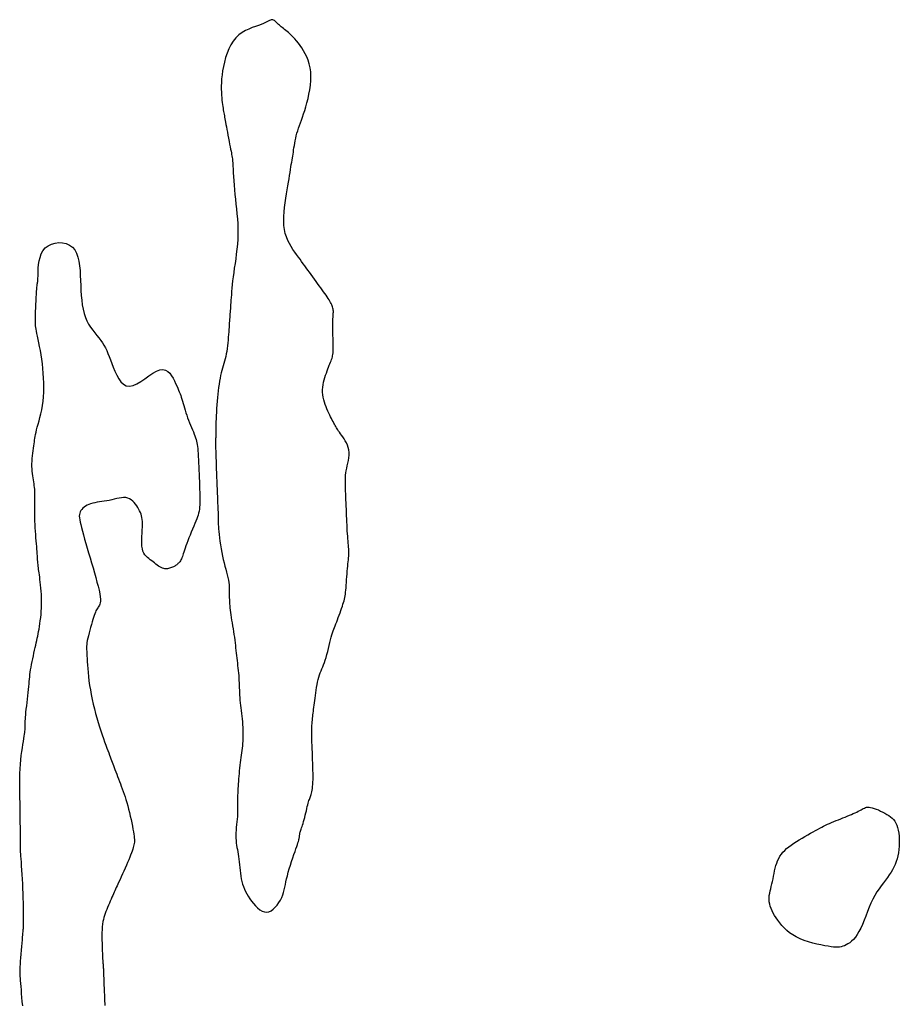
# Model space of a CAD drawing. Header units: millimetres. Extents: x 32690613 to 32693367, y 5343692 to 5344708.
# Tile 369 of 656: x 32692870 to 32692892, y 5343970 to 5343995. Entities that reach past the tile are written whole.
import ezdxf

# ---------------------------------------------------------------- set-up
doc = ezdxf.new("R2010")
doc.units = ezdxf.units.MM
doc.header["$LTSCALE"] = 20
doc.layers.add('02-DGM_HL_493.00', color=102, linetype='Continuous')

msp = doc.modelspace()

# ---------------------------------------------------------------- linework, layer by layer
at = {"layer": '02-DGM_HL_493.00', "elevation": 493, "flags": 128}
for points in [[(32692875.818, 5343978.043), (32692875.823, 5343977.98), (32692875.83, 5343977.916), (32692875.837, 5343977.852), (32692875.845, 5343977.787), (32692875.853, 5343977.721), (32692875.861, 5343977.654), (32692875.869, 5343977.586), (32692875.876, 5343977.517), (32692875.882, 5343977.447), (32692875.887, 5343977.376), (32692875.891, 5343977.306), (32692875.894, 5343977.236), (32692875.895, 5343977.166), (32692875.896, 5343977.098), (32692875.895, 5343977.032), (32692875.893, 5343976.968), (32692875.889, 5343976.907), (32692875.884, 5343976.847), (32692875.878, 5343976.789), (32692875.871, 5343976.732), (32692875.863, 5343976.675), (32692875.855, 5343976.617), (32692875.847, 5343976.557), (32692875.838, 5343976.496), (32692875.83, 5343976.432), (32692875.822, 5343976.366), (32692875.815, 5343976.299), (32692875.807, 5343976.231), (32692875.801, 5343976.164), (32692875.794, 5343976.096), (32692875.788, 5343976.031), (32692875.783, 5343975.967), (32692875.779, 5343975.905), (32692875.775, 5343975.846), (32692875.772, 5343975.789), (32692875.77, 5343975.734), (32692875.768, 5343975.68), (32692875.766, 5343975.628), (32692875.766, 5343975.577), (32692875.765, 5343975.526), (32692875.765, 5343975.476), (32692875.766, 5343975.427), (32692875.766, 5343975.376), (32692875.766, 5343975.325), (32692875.766, 5343975.271), (32692875.764, 5343975.216), (32692875.762, 5343975.158), (32692875.758, 5343975.097), (32692875.753, 5343975.033), (32692875.747, 5343974.966), (32692875.74, 5343974.897), (32692875.733, 5343974.827), (32692875.728, 5343974.758), (32692875.723, 5343974.689), (32692875.721, 5343974.622), (32692875.721, 5343974.559), (32692875.725, 5343974.499), (32692875.731, 5343974.441), (32692875.739, 5343974.386), (32692875.748, 5343974.332), (32692875.758, 5343974.277), (32692875.769, 5343974.222), (32692875.779, 5343974.165), (32692875.789, 5343974.104), (32692875.797, 5343974.04), (32692875.804, 5343973.973), (32692875.811, 5343973.904), (32692875.818, 5343973.833), (32692875.825, 5343973.761), (32692875.834, 5343973.69), (32692875.844, 5343973.62), (32692875.856, 5343973.552), (32692875.87, 5343973.486), (32692875.888, 5343973.422), (32692875.908, 5343973.361), (32692875.932, 5343973.3), (32692875.959, 5343973.241), (32692875.99, 5343973.181), (32692876.025, 5343973.122), (32692876.065, 5343973.061), (32692876.108, 5343973), (32692876.156, 5343972.94), (32692876.206, 5343972.883), (32692876.26, 5343972.832), (32692876.315, 5343972.789), (32692876.371, 5343972.755), (32692876.428, 5343972.735), (32692876.485, 5343972.729), (32692876.541, 5343972.739), (32692876.596, 5343972.764), (32692876.649, 5343972.802), (32692876.699, 5343972.849), (32692876.746, 5343972.904), (32692876.788, 5343972.965), (32692876.826, 5343973.028), (32692876.858, 5343973.092), (32692876.883, 5343973.155), (32692876.904, 5343973.217), (32692876.921, 5343973.28), (32692876.936, 5343973.344), (32692876.95, 5343973.41), (32692876.964, 5343973.479), (32692876.98, 5343973.552), (32692876.998, 5343973.631), (32692877.021, 5343973.715), (32692877.046, 5343973.803), (32692877.074, 5343973.893), (32692877.103, 5343973.983), (32692877.133, 5343974.07), (32692877.161, 5343974.154), (32692877.188, 5343974.23), (32692877.211, 5343974.299), (32692877.231, 5343974.357), (32692877.248, 5343974.406), (32692877.261, 5343974.447), (32692877.271, 5343974.481), (32692877.28, 5343974.509), (32692877.286, 5343974.532), (32692877.29, 5343974.553), (32692877.293, 5343974.571), (32692877.296, 5343974.588), (32692877.298, 5343974.604), (32692877.299, 5343974.621), (32692877.301, 5343974.637), (32692877.303, 5343974.654), (32692877.306, 5343974.672), (32692877.31, 5343974.69), (32692877.316, 5343974.711), (32692877.323, 5343974.733), (32692877.331, 5343974.757), (32692877.341, 5343974.784), (32692877.352, 5343974.813), (32692877.363, 5343974.847), (32692877.376, 5343974.883), (32692877.389, 5343974.924), (32692877.402, 5343974.97), (32692877.415, 5343975.02), (32692877.429, 5343975.073), (32692877.442, 5343975.129), (32692877.456, 5343975.185), (32692877.469, 5343975.24), (32692877.481, 5343975.294), (32692877.493, 5343975.344), (32692877.504, 5343975.389), (32692877.515, 5343975.428), (32692877.525, 5343975.462), (32692877.534, 5343975.492), (32692877.543, 5343975.519), (32692877.551, 5343975.544), (32692877.56, 5343975.568), (32692877.568, 5343975.592), (32692877.576, 5343975.617), (32692877.585, 5343975.645), (32692877.593, 5343975.676), (32692877.602, 5343975.71), (32692877.61, 5343975.748), (32692877.617, 5343975.791), (32692877.623, 5343975.839), (32692877.628, 5343975.892), (32692877.632, 5343975.951), (32692877.634, 5343976.017), (32692877.634, 5343976.089), (32692877.634, 5343976.166), (32692877.633, 5343976.246), (32692877.63, 5343976.33), (32692877.627, 5343976.417), (32692877.624, 5343976.505), (32692877.621, 5343976.594), (32692877.617, 5343976.683), (32692877.614, 5343976.772), (32692877.611, 5343976.858), (32692877.608, 5343976.942), (32692877.606, 5343977.023), (32692877.604, 5343977.1), (32692877.604, 5343977.171), (32692877.604, 5343977.237), (32692877.605, 5343977.296), (32692877.607, 5343977.35), (32692877.609, 5343977.399), (32692877.613, 5343977.445), (32692877.617, 5343977.489), (32692877.621, 5343977.531), (32692877.626, 5343977.572), (32692877.632, 5343977.615), (32692877.637, 5343977.659), (32692877.643, 5343977.705), (32692877.649, 5343977.753), (32692877.656, 5343977.803), (32692877.662, 5343977.856), (32692877.669, 5343977.912), (32692877.677, 5343977.97), (32692877.685, 5343978.031), (32692877.693, 5343978.096), (32692877.701, 5343978.162), (32692877.711, 5343978.23), (32692877.721, 5343978.297), (32692877.733, 5343978.365), (32692877.746, 5343978.43), (32692877.76, 5343978.493), (32692877.775, 5343978.552), (32692877.793, 5343978.607), (32692877.812, 5343978.658), (32692877.832, 5343978.708), (32692877.852, 5343978.757), (32692877.874, 5343978.807), (32692877.895, 5343978.859), (32692877.917, 5343978.915), (32692877.938, 5343978.975), (32692877.959, 5343979.041), (32692877.979, 5343979.112), (32692877.998, 5343979.186), (32692878.017, 5343979.261), (32692878.035, 5343979.335), (32692878.053, 5343979.408), (32692878.07, 5343979.476), (32692878.087, 5343979.54), (32692878.103, 5343979.597), (32692878.119, 5343979.648), (32692878.135, 5343979.695), (32692878.151, 5343979.739), (32692878.167, 5343979.782), (32692878.184, 5343979.825), (32692878.202, 5343979.87), (32692878.221, 5343979.918), (32692878.24, 5343979.97), (32692878.261, 5343980.025), (32692878.282, 5343980.083), (32692878.303, 5343980.141), (32692878.323, 5343980.199), (32692878.343, 5343980.255), (32692878.361, 5343980.309), (32692878.377, 5343980.359), (32692878.391, 5343980.404), (32692878.403, 5343980.446), (32692878.414, 5343980.485), (32692878.423, 5343980.524), (32692878.43, 5343980.564), (32692878.437, 5343980.607), (32692878.443, 5343980.653), (32692878.448, 5343980.705), (32692878.453, 5343980.764), (32692878.458, 5343980.828), (32692878.463, 5343980.896), (32692878.468, 5343980.967), (32692878.473, 5343981.038), (32692878.478, 5343981.109), (32692878.483, 5343981.178), (32692878.489, 5343981.243), (32692878.494, 5343981.303), (32692878.5, 5343981.359), (32692878.505, 5343981.411), (32692878.51, 5343981.46), (32692878.515, 5343981.506), (32692878.518, 5343981.551), (32692878.521, 5343981.595), (32692878.522, 5343981.638), (32692878.521, 5343981.682), (32692878.519, 5343981.727), (32692878.516, 5343981.773), (32692878.512, 5343981.821), (32692878.508, 5343981.872), (32692878.503, 5343981.925), (32692878.498, 5343981.981), (32692878.493, 5343982.042), (32692878.488, 5343982.106), (32692878.484, 5343982.174), (32692878.48, 5343982.246), (32692878.477, 5343982.32), (32692878.473, 5343982.396), (32692878.47, 5343982.474), (32692878.467, 5343982.552), (32692878.464, 5343982.632), (32692878.46, 5343982.711), (32692878.457, 5343982.79), (32692878.454, 5343982.868), (32692878.451, 5343982.944), (32692878.448, 5343983.018), (32692878.446, 5343983.09), (32692878.443, 5343983.158), (32692878.441, 5343983.222), (32692878.438, 5343983.283), (32692878.436, 5343983.34), (32692878.436, 5343983.395), (32692878.436, 5343983.448), (32692878.438, 5343983.501), (32692878.442, 5343983.555), (32692878.449, 5343983.61), (32692878.458, 5343983.667), (32692878.47, 5343983.728), (32692878.484, 5343983.791), (32692878.498, 5343983.856), (32692878.51, 5343983.922), (32692878.521, 5343983.988), (32692878.527, 5343984.054), (32692878.528, 5343984.12), (32692878.523, 5343984.183), (32692878.509, 5343984.244), (32692878.489, 5343984.302), (32692878.464, 5343984.357), (32692878.435, 5343984.409), (32692878.404, 5343984.458), (32692878.373, 5343984.504), (32692878.342, 5343984.546), (32692878.313, 5343984.584), (32692878.288, 5343984.618), (32692878.267, 5343984.649), (32692878.248, 5343984.678), (32692878.23, 5343984.706), (32692878.214, 5343984.732), (32692878.199, 5343984.759), (32692878.183, 5343984.787), (32692878.167, 5343984.816), (32692878.15, 5343984.848), (32692878.131, 5343984.883), (32692878.111, 5343984.92), (32692878.09, 5343984.959), (32692878.069, 5343985.001), (32692878.047, 5343985.046), (32692878.024, 5343985.094), (32692878.002, 5343985.143), (32692877.979, 5343985.196), (32692877.957, 5343985.251), (32692877.936, 5343985.308), (32692877.916, 5343985.366), (32692877.9, 5343985.426), (32692877.886, 5343985.487), (32692877.877, 5343985.549), (32692877.872, 5343985.611), (32692877.872, 5343985.674), (32692877.877, 5343985.736), (32692877.885, 5343985.798), (32692877.897, 5343985.859), (32692877.912, 5343985.919), (32692877.928, 5343985.977), (32692877.946, 5343986.033), (32692877.965, 5343986.087), (32692877.983, 5343986.139), (32692878.002, 5343986.188), (32692878.02, 5343986.234), (32692878.038, 5343986.278), (32692878.054, 5343986.319), (32692878.07, 5343986.357), (32692878.084, 5343986.393), (32692878.096, 5343986.426), (32692878.106, 5343986.457), (32692878.115, 5343986.486), (32692878.121, 5343986.516), (32692878.127, 5343986.548), (32692878.13, 5343986.584), (32692878.133, 5343986.624), (32692878.134, 5343986.672), (32692878.134, 5343986.728), (32692878.134, 5343986.793), (32692878.132, 5343986.865), (32692878.13, 5343986.943), (32692878.129, 5343987.023), (32692878.127, 5343987.103), (32692878.126, 5343987.182), (32692878.125, 5343987.255), (32692878.125, 5343987.322), (32692878.126, 5343987.38), (32692878.128, 5343987.43), (32692878.131, 5343987.473), (32692878.133, 5343987.51), (32692878.136, 5343987.543), (32692878.137, 5343987.571), (32692878.138, 5343987.598), (32692878.138, 5343987.623), (32692878.136, 5343987.648), (32692878.133, 5343987.673), (32692878.128, 5343987.698), (32692878.121, 5343987.724), (32692878.112, 5343987.751), (32692878.1, 5343987.779), (32692878.087, 5343987.807), (32692878.071, 5343987.837), (32692878.053, 5343987.869), (32692878.033, 5343987.902), (32692878.01, 5343987.937), (32692877.985, 5343987.973), (32692877.958, 5343988.013), (32692877.928, 5343988.054), (32692877.896, 5343988.099), (32692877.862, 5343988.146), (32692877.826, 5343988.196), (32692877.788, 5343988.249), (32692877.748, 5343988.303), (32692877.708, 5343988.359), (32692877.667, 5343988.415), (32692877.626, 5343988.472), (32692877.585, 5343988.528), (32692877.545, 5343988.584), (32692877.505, 5343988.638), (32692877.467, 5343988.691), (32692877.429, 5343988.744), (32692877.39, 5343988.797), (32692877.351, 5343988.85), (32692877.312, 5343988.905), (32692877.27, 5343988.962), (32692877.227, 5343989.022), (32692877.182, 5343989.084), (32692877.137, 5343989.15), (32692877.092, 5343989.22), (32692877.048, 5343989.294), (32692877.009, 5343989.373), (32692876.974, 5343989.458), (32692876.946, 5343989.548), (32692876.925, 5343989.644), (32692876.913, 5343989.746), (32692876.909, 5343989.854), (32692876.911, 5343989.965), (32692876.919, 5343990.079), (32692876.931, 5343990.193), (32692876.946, 5343990.306), (32692876.963, 5343990.417), (32692876.98, 5343990.524), (32692876.996, 5343990.627), (32692877.011, 5343990.724), (32692877.026, 5343990.815), (32692877.04, 5343990.902), (32692877.053, 5343990.983), (32692877.065, 5343991.059), (32692877.076, 5343991.13), (32692877.087, 5343991.196), (32692877.096, 5343991.256), (32692877.105, 5343991.312), (32692877.114, 5343991.365), (32692877.122, 5343991.416), (32692877.13, 5343991.465), (32692877.138, 5343991.514), (32692877.146, 5343991.564), (32692877.154, 5343991.615), (32692877.162, 5343991.669), (32692877.172, 5343991.725), (32692877.182, 5343991.783), (32692877.193, 5343991.843), (32692877.206, 5343991.904), (32692877.22, 5343991.966), (32692877.236, 5343992.029), (32692877.255, 5343992.092), (32692877.275, 5343992.155), (32692877.298, 5343992.22), (32692877.322, 5343992.287), (32692877.348, 5343992.356), (32692877.374, 5343992.43), (32692877.401, 5343992.508), (32692877.429, 5343992.592), (32692877.457, 5343992.684), (32692877.484, 5343992.782), (32692877.51, 5343992.887), (32692877.533, 5343992.996), (32692877.553, 5343993.108), (32692877.568, 5343993.221), (32692877.578, 5343993.333), (32692877.581, 5343993.444), (32692877.576, 5343993.55), (32692877.562, 5343993.651), (32692877.541, 5343993.747), (32692877.513, 5343993.837), (32692877.48, 5343993.921), (32692877.442, 5343994.001), (32692877.401, 5343994.075), (32692877.358, 5343994.143), (32692877.314, 5343994.207), (32692877.27, 5343994.265), (32692877.226, 5343994.319), (32692877.184, 5343994.367), (32692877.142, 5343994.412), (32692877.102, 5343994.452), (32692877.063, 5343994.489), (32692877.026, 5343994.522), (32692876.991, 5343994.552), (32692876.958, 5343994.579), (32692876.927, 5343994.603), (32692876.899, 5343994.626), (32692876.872, 5343994.647), (32692876.846, 5343994.667), (32692876.822, 5343994.687), (32692876.799, 5343994.706), (32692876.777, 5343994.726), (32692876.756, 5343994.746), (32692876.735, 5343994.767), (32692876.715, 5343994.786), (32692876.695, 5343994.804), (32692876.676, 5343994.819), (32692876.656, 5343994.831), (32692876.637, 5343994.84), (32692876.618, 5343994.843), (32692876.598, 5343994.841), (32692876.577, 5343994.834), (32692876.553, 5343994.823), (32692876.525, 5343994.808), (32692876.492, 5343994.79), (32692876.453, 5343994.77), (32692876.405, 5343994.748), (32692876.348, 5343994.725), (32692876.282, 5343994.701), (32692876.207, 5343994.676), (32692876.127, 5343994.647), (32692876.044, 5343994.612), (32692875.959, 5343994.572), (32692875.875, 5343994.523), (32692875.796, 5343994.464), (32692875.722, 5343994.395), (32692875.656, 5343994.313), (32692875.598, 5343994.221), (32692875.547, 5343994.121), (32692875.504, 5343994.015), (32692875.467, 5343993.905), (32692875.437, 5343993.793), (32692875.412, 5343993.683), (32692875.393, 5343993.576), (32692875.378, 5343993.474), (32692875.368, 5343993.377), (32692875.362, 5343993.285), (32692875.36, 5343993.199), (32692875.36, 5343993.118), (32692875.362, 5343993.043), (32692875.366, 5343992.973), (32692875.371, 5343992.908), (32692875.377, 5343992.848), (32692875.383, 5343992.793), (32692875.389, 5343992.742), (32692875.396, 5343992.695), (32692875.403, 5343992.651), (32692875.41, 5343992.61), (32692875.417, 5343992.572), (32692875.423, 5343992.535), (32692875.43, 5343992.499), (32692875.436, 5343992.463), (32692875.443, 5343992.427), (32692875.45, 5343992.388), (32692875.458, 5343992.346), (32692875.466, 5343992.3), (32692875.476, 5343992.248), (32692875.486, 5343992.19), (32692875.498, 5343992.124), (32692875.512, 5343992.053), (32692875.525, 5343991.978), (32692875.539, 5343991.903), (32692875.553, 5343991.828), (32692875.567, 5343991.757), (32692875.579, 5343991.691), (32692875.591, 5343991.633), (32692875.601, 5343991.584), (32692875.61, 5343991.542), (32692875.617, 5343991.505), (32692875.624, 5343991.469), (32692875.629, 5343991.432), (32692875.634, 5343991.392), (32692875.639, 5343991.344), (32692875.643, 5343991.288), (32692875.648, 5343991.219), (32692875.653, 5343991.14), (32692875.658, 5343991.052), (32692875.663, 5343990.955), (32692875.67, 5343990.851), (32692875.678, 5343990.742), (32692875.687, 5343990.628), (32692875.698, 5343990.511), (32692875.71, 5343990.393), (32692875.723, 5343990.273), (32692875.736, 5343990.152), (32692875.749, 5343990.029), (32692875.76, 5343989.906), (32692875.768, 5343989.782), (32692875.773, 5343989.657), (32692875.773, 5343989.532), (32692875.768, 5343989.407), (32692875.76, 5343989.282), (32692875.747, 5343989.158), (32692875.733, 5343989.036), (32692875.717, 5343988.917), (32692875.7, 5343988.8), (32692875.683, 5343988.686), (32692875.668, 5343988.577), (32692875.654, 5343988.473), (32692875.642, 5343988.373), (32692875.632, 5343988.279), (32692875.624, 5343988.19), (32692875.616, 5343988.106), (32692875.61, 5343988.028), (32692875.605, 5343987.957), (32692875.6, 5343987.891), (32692875.596, 5343987.831), (32692875.592, 5343987.777), (32692875.588, 5343987.727), (32692875.585, 5343987.68), (32692875.582, 5343987.636), (32692875.579, 5343987.594), (32692875.576, 5343987.552), (32692875.573, 5343987.51), (32692875.569, 5343987.467), (32692875.566, 5343987.423), (32692875.563, 5343987.376), (32692875.559, 5343987.328), (32692875.556, 5343987.277), (32692875.552, 5343987.223), (32692875.548, 5343987.165), (32692875.543, 5343987.105), (32692875.539, 5343987.04), (32692875.534, 5343986.973), (32692875.528, 5343986.903), (32692875.521, 5343986.832), (32692875.514, 5343986.762), (32692875.505, 5343986.692), (32692875.495, 5343986.624), (32692875.483, 5343986.559), (32692875.47, 5343986.497), (32692875.455, 5343986.437), (32692875.439, 5343986.38), (32692875.423, 5343986.324), (32692875.406, 5343986.268), (32692875.389, 5343986.21), (32692875.373, 5343986.152), (32692875.357, 5343986.09), (32692875.342, 5343986.025), (32692875.329, 5343985.957), (32692875.316, 5343985.885), (32692875.304, 5343985.81), (32692875.293, 5343985.732), (32692875.283, 5343985.65), (32692875.274, 5343985.566), (32692875.266, 5343985.478), (32692875.258, 5343985.388), (32692875.251, 5343985.297), (32692875.245, 5343985.206), (32692875.239, 5343985.117), (32692875.234, 5343985.03), (32692875.23, 5343984.949), (32692875.227, 5343984.874), (32692875.225, 5343984.807), (32692875.223, 5343984.749), (32692875.222, 5343984.699), (32692875.221, 5343984.656), (32692875.221, 5343984.62), (32692875.221, 5343984.588), (32692875.221, 5343984.56), (32692875.221, 5343984.534), (32692875.221, 5343984.51), (32692875.221, 5343984.486), (32692875.22, 5343984.461), (32692875.22, 5343984.434), (32692875.219, 5343984.403), (32692875.219, 5343984.367), (32692875.219, 5343984.325), (32692875.219, 5343984.276), (32692875.22, 5343984.219), (32692875.222, 5343984.151), (32692875.224, 5343984.075), (32692875.227, 5343983.992), (32692875.23, 5343983.902), (32692875.234, 5343983.808), (32692875.237, 5343983.71), (32692875.241, 5343983.609), (32692875.245, 5343983.507), (32692875.249, 5343983.405), (32692875.253, 5343983.304), (32692875.257, 5343983.206), (32692875.261, 5343983.111), (32692875.264, 5343983.022), (32692875.267, 5343982.938), (32692875.27, 5343982.862), (32692875.273, 5343982.795), (32692875.275, 5343982.738), (32692875.277, 5343982.689), (32692875.279, 5343982.647), (32692875.28, 5343982.612), (32692875.281, 5343982.582), (32692875.281, 5343982.556), (32692875.282, 5343982.532), (32692875.282, 5343982.51), (32692875.281, 5343982.488), (32692875.281, 5343982.465), (32692875.281, 5343982.44), (32692875.282, 5343982.411), (32692875.283, 5343982.376), (32692875.285, 5343982.336), (32692875.288, 5343982.287), (32692875.293, 5343982.23), (32692875.299, 5343982.163), (32692875.307, 5343982.087), (32692875.317, 5343982.004), (32692875.328, 5343981.917), (32692875.341, 5343981.826), (32692875.356, 5343981.734), (32692875.372, 5343981.642), (32692875.39, 5343981.552), (32692875.41, 5343981.466), (32692875.43, 5343981.383), (32692875.451, 5343981.304), (32692875.471, 5343981.229), (32692875.491, 5343981.156), (32692875.509, 5343981.087), (32692875.525, 5343981.021), (32692875.537, 5343980.958), (32692875.547, 5343980.897), (32692875.553, 5343980.838), (32692875.557, 5343980.782), (32692875.559, 5343980.727), (32692875.559, 5343980.674), (32692875.559, 5343980.622), (32692875.559, 5343980.571), (32692875.559, 5343980.521), (32692875.56, 5343980.471), (32692875.562, 5343980.421), (32692875.565, 5343980.37), (32692875.569, 5343980.318), (32692875.575, 5343980.265), (32692875.581, 5343980.21), (32692875.588, 5343980.153), (32692875.597, 5343980.092), (32692875.607, 5343980.028), (32692875.617, 5343979.962), (32692875.629, 5343979.893), (32692875.64, 5343979.823), (32692875.652, 5343979.752), (32692875.663, 5343979.68), (32692875.674, 5343979.609), (32692875.684, 5343979.539), (32692875.693, 5343979.471), (32692875.702, 5343979.404), (32692875.709, 5343979.339), (32692875.716, 5343979.274), (32692875.723, 5343979.211), (32692875.73, 5343979.148), (32692875.736, 5343979.085), (32692875.743, 5343979.023), (32692875.75, 5343978.961), (32692875.758, 5343978.898), (32692875.765, 5343978.836), (32692875.773, 5343978.774), (32692875.779, 5343978.713), (32692875.786, 5343978.651), (32692875.791, 5343978.59), (32692875.796, 5343978.529), (32692875.799, 5343978.468), (32692875.802, 5343978.408), (32692875.804, 5343978.348), (32692875.806, 5343978.287), (32692875.808, 5343978.227), (32692875.81, 5343978.166), (32692875.813, 5343978.105)], [(32692890.029, 5343974.716), (32692890.088, 5343974.749), (32692890.142, 5343974.778), (32692890.194, 5343974.806), (32692890.243, 5343974.832), (32692890.291, 5343974.857), (32692890.339, 5343974.881), (32692890.388, 5343974.904), (32692890.438, 5343974.927), (32692890.49, 5343974.95), (32692890.545, 5343974.973), (32692890.6, 5343974.995), (32692890.657, 5343975.018), (32692890.714, 5343975.041), (32692890.77, 5343975.063), (32692890.826, 5343975.085), (32692890.879, 5343975.107), (32692890.931, 5343975.128), (32692890.98, 5343975.149), (32692891.027, 5343975.169), (32692891.071, 5343975.189), (32692891.113, 5343975.208), (32692891.151, 5343975.226), (32692891.187, 5343975.244), (32692891.219, 5343975.261), (32692891.248, 5343975.278), (32692891.275, 5343975.293), (32692891.301, 5343975.306), (32692891.327, 5343975.317), (32692891.354, 5343975.325), (32692891.384, 5343975.329), (32692891.417, 5343975.329), (32692891.455, 5343975.324), (32692891.498, 5343975.314), (32692891.546, 5343975.299), (32692891.597, 5343975.281), (32692891.65, 5343975.259), (32692891.704, 5343975.234), (32692891.758, 5343975.207), (32692891.811, 5343975.178), (32692891.861, 5343975.149), (32692891.907, 5343975.12), (32692891.949, 5343975.089), (32692891.987, 5343975.056), (32692892.022, 5343975.02), (32692892.053, 5343974.98), (32692892.08, 5343974.935), (32692892.104, 5343974.884), (32692892.123, 5343974.826), (32692892.14, 5343974.76), (32692892.152, 5343974.688), (32692892.161, 5343974.611), (32692892.166, 5343974.53), (32692892.168, 5343974.448), (32692892.165, 5343974.364), (32692892.158, 5343974.282), (32692892.148, 5343974.201), (32692892.133, 5343974.124), (32692892.115, 5343974.051), (32692892.092, 5343973.98), (32692892.065, 5343973.911), (32692892.035, 5343973.845), (32692892, 5343973.779), (32692891.962, 5343973.715), (32692891.919, 5343973.65), (32692891.873, 5343973.586), (32692891.824, 5343973.52), (32692891.772, 5343973.453), (32692891.719, 5343973.382), (32692891.666, 5343973.307), (32692891.613, 5343973.228), (32692891.561, 5343973.143), (32692891.512, 5343973.051), (32692891.465, 5343972.951), (32692891.42, 5343972.847), (32692891.377, 5343972.74), (32692891.335, 5343972.632), (32692891.294, 5343972.526), (32692891.253, 5343972.425), (32692891.211, 5343972.33), (32692891.168, 5343972.245), (32692891.123, 5343972.171), (32692891.078, 5343972.107), (32692891.031, 5343972.053), (32692890.984, 5343972.008), (32692890.938, 5343971.971), (32692890.892, 5343971.941), (32692890.848, 5343971.917), (32692890.806, 5343971.897), (32692890.766, 5343971.882), (32692890.727, 5343971.871), (32692890.686, 5343971.863), (32692890.643, 5343971.86), (32692890.594, 5343971.86), (32692890.54, 5343971.863), (32692890.477, 5343971.871), (32692890.404, 5343971.881), (32692890.32, 5343971.896), (32692890.226, 5343971.914), (32692890.126, 5343971.936), (32692890.022, 5343971.962), (32692889.916, 5343971.992), (32692889.811, 5343972.028), (32692889.71, 5343972.068), (32692889.614, 5343972.113), (32692889.527, 5343972.163), (32692889.449, 5343972.218), (32692889.377, 5343972.276), (32692889.313, 5343972.337), (32692889.255, 5343972.4), (32692889.203, 5343972.463), (32692889.157, 5343972.526), (32692889.115, 5343972.588), (32692889.077, 5343972.648), (32692889.043, 5343972.706), (32692889.014, 5343972.763), (32692888.989, 5343972.818), (32692888.969, 5343972.873), (32692888.955, 5343972.927), (32692888.945, 5343972.98), (32692888.94, 5343973.034), (32692888.94, 5343973.087), (32692888.945, 5343973.141), (32692888.954, 5343973.196), (32692888.965, 5343973.252), (32692888.979, 5343973.309), (32692888.994, 5343973.367), (32692889.009, 5343973.427), (32692889.024, 5343973.49), (32692889.037, 5343973.554), (32692889.05, 5343973.619), (32692889.063, 5343973.685), (32692889.077, 5343973.752), (32692889.092, 5343973.817), (32692889.109, 5343973.882), (32692889.129, 5343973.944), (32692889.151, 5343974.003), (32692889.178, 5343974.059), (32692889.208, 5343974.111), (32692889.243, 5343974.162), (32692889.282, 5343974.21), (32692889.326, 5343974.256), (32692889.374, 5343974.301), (32692889.427, 5343974.345), (32692889.486, 5343974.389), (32692889.549, 5343974.433), (32692889.616, 5343974.477), (32692889.686, 5343974.521), (32692889.757, 5343974.563), (32692889.828, 5343974.604), (32692889.898, 5343974.644), (32692889.965, 5343974.681)]]:
    msp.add_lwpolyline(points, close=True, dxfattribs=at)
msp.add_lwpolyline([(32692870.437, 5343970.405), (32692870.428, 5343970.51), (32692870.419, 5343970.612), (32692870.411, 5343970.71), (32692870.404, 5343970.801), (32692870.397, 5343970.886), (32692870.39, 5343970.962), (32692870.385, 5343971.03), (32692870.38, 5343971.087), (32692870.376, 5343971.138), (32692870.374, 5343971.183), (32692870.372, 5343971.226), (32692870.372, 5343971.271), (32692870.373, 5343971.319), (32692870.375, 5343971.374), (32692870.379, 5343971.438), (32692870.384, 5343971.514), (32692870.391, 5343971.598), (32692870.398, 5343971.689), (32692870.406, 5343971.782), (32692870.414, 5343971.873), (32692870.422, 5343971.961), (32692870.429, 5343972.041), (32692870.435, 5343972.11), (32692870.44, 5343972.166), (32692870.444, 5343972.21), (32692870.447, 5343972.243), (32692870.449, 5343972.267), (32692870.451, 5343972.284), (32692870.452, 5343972.296), (32692870.452, 5343972.304), (32692870.453, 5343972.31), (32692870.453, 5343972.316), (32692870.453, 5343972.323), (32692870.453, 5343972.335), (32692870.453, 5343972.351), (32692870.454, 5343972.375), (32692870.454, 5343972.407), (32692870.454, 5343972.45), (32692870.454, 5343972.506), (32692870.454, 5343972.575), (32692870.455, 5343972.657), (32692870.455, 5343972.75), (32692870.454, 5343972.852), (32692870.453, 5343972.96), (32692870.451, 5343973.075), (32692870.448, 5343973.192), (32692870.444, 5343973.312), (32692870.439, 5343973.431), (32692870.432, 5343973.549), (32692870.425, 5343973.662), (32692870.418, 5343973.771), (32692870.411, 5343973.872), (32692870.404, 5343973.965), (32692870.398, 5343974.047), (32692870.392, 5343974.116), (32692870.388, 5343974.172), (32692870.385, 5343974.217), (32692870.383, 5343974.255), (32692870.381, 5343974.29), (32692870.38, 5343974.325), (32692870.38, 5343974.365), (32692870.38, 5343974.411), (32692870.38, 5343974.47), (32692870.38, 5343974.542), (32692870.38, 5343974.628), (32692870.38, 5343974.724), (32692870.379, 5343974.83), (32692870.378, 5343974.944), (32692870.377, 5343975.063), (32692870.375, 5343975.186), (32692870.373, 5343975.31), (32692870.371, 5343975.435), (32692870.368, 5343975.56), (32692870.365, 5343975.684), (32692870.363, 5343975.807), (32692870.363, 5343975.928), (32692870.364, 5343976.048), (32692870.367, 5343976.165), (32692870.372, 5343976.281), (32692870.38, 5343976.393), (32692870.391, 5343976.502), (32692870.403, 5343976.606), (32692870.416, 5343976.705), (32692870.43, 5343976.798), (32692870.444, 5343976.883), (32692870.456, 5343976.96), (32692870.467, 5343977.027), (32692870.476, 5343977.086), (32692870.483, 5343977.135), (32692870.489, 5343977.177), (32692870.493, 5343977.213), (32692870.495, 5343977.244), (32692870.497, 5343977.271), (32692870.498, 5343977.296), (32692870.498, 5343977.32), (32692870.498, 5343977.344), (32692870.498, 5343977.37), (32692870.499, 5343977.398), (32692870.499, 5343977.43), (32692870.501, 5343977.467), (32692870.503, 5343977.509), (32692870.507, 5343977.559), (32692870.512, 5343977.618), (32692870.519, 5343977.685), (32692870.527, 5343977.759), (32692870.536, 5343977.839), (32692870.545, 5343977.923), (32692870.555, 5343978.007), (32692870.564, 5343978.091), (32692870.573, 5343978.172), (32692870.581, 5343978.248), (32692870.588, 5343978.318), (32692870.594, 5343978.382), (32692870.599, 5343978.443), (32692870.605, 5343978.5), (32692870.61, 5343978.557), (32692870.616, 5343978.613), (32692870.624, 5343978.671), (32692870.633, 5343978.732), (32692870.644, 5343978.797), (32692870.657, 5343978.865), (32692870.671, 5343978.936), (32692870.685, 5343979.007), (32692870.701, 5343979.079), (32692870.716, 5343979.149), (32692870.732, 5343979.218), (32692870.746, 5343979.283), (32692870.76, 5343979.345), (32692870.773, 5343979.403), (32692870.785, 5343979.459), (32692870.797, 5343979.514), (32692870.809, 5343979.569), (32692870.82, 5343979.625), (32692870.831, 5343979.683), (32692870.842, 5343979.744), (32692870.853, 5343979.809), (32692870.864, 5343979.878), (32692870.874, 5343979.95), (32692870.884, 5343980.025), (32692870.892, 5343980.103), (32692870.899, 5343980.183), (32692870.904, 5343980.264), (32692870.906, 5343980.347), (32692870.906, 5343980.432), (32692870.904, 5343980.516), (32692870.9, 5343980.599), (32692870.895, 5343980.681), (32692870.888, 5343980.76), (32692870.881, 5343980.835), (32692870.873, 5343980.906), (32692870.866, 5343980.971), (32692870.858, 5343981.03), (32692870.851, 5343981.084), (32692870.844, 5343981.133), (32692870.838, 5343981.178), (32692870.832, 5343981.221), (32692870.827, 5343981.261), (32692870.822, 5343981.3), (32692870.818, 5343981.339), (32692870.814, 5343981.378), (32692870.811, 5343981.419), (32692870.808, 5343981.462), (32692870.805, 5343981.506), (32692870.802, 5343981.554), (32692870.798, 5343981.605), (32692870.794, 5343981.661), (32692870.789, 5343981.72), (32692870.784, 5343981.785), (32692870.778, 5343981.855), (32692870.772, 5343981.928), (32692870.765, 5343982.004), (32692870.759, 5343982.084), (32692870.753, 5343982.165), (32692870.749, 5343982.247), (32692870.745, 5343982.33), (32692870.742, 5343982.413), (32692870.741, 5343982.496), (32692870.74, 5343982.577), (32692870.74, 5343982.657), (32692870.74, 5343982.733), (32692870.741, 5343982.807), (32692870.741, 5343982.877), (32692870.742, 5343982.942), (32692870.742, 5343983.002), (32692870.741, 5343983.057), (32692870.74, 5343983.109), (32692870.738, 5343983.159), (32692870.735, 5343983.206), (32692870.731, 5343983.252), (32692870.725, 5343983.298), (32692870.719, 5343983.344), (32692870.711, 5343983.391), (32692870.703, 5343983.44), (32692870.694, 5343983.49), (32692870.686, 5343983.542), (32692870.678, 5343983.597), (32692870.672, 5343983.653), (32692870.668, 5343983.712), (32692870.666, 5343983.773), (32692870.667, 5343983.836), (32692870.671, 5343983.902), (32692870.676, 5343983.968), (32692870.683, 5343984.034), (32692870.691, 5343984.1), (32692870.699, 5343984.163), (32692870.707, 5343984.223), (32692870.715, 5343984.279), (32692870.721, 5343984.33), (32692870.727, 5343984.379), (32692870.733, 5343984.425), (32692870.739, 5343984.471), (32692870.747, 5343984.518), (32692870.756, 5343984.568), (32692870.768, 5343984.622), (32692870.782, 5343984.682), (32692870.8, 5343984.749), (32692870.821, 5343984.822), (32692870.843, 5343984.902), (32692870.865, 5343984.989), (32692870.887, 5343985.08), (32692870.908, 5343985.177), (32692870.926, 5343985.279), (32692870.941, 5343985.386), (32692870.952, 5343985.496), (32692870.958, 5343985.61), (32692870.961, 5343985.726), (32692870.96, 5343985.844), (32692870.956, 5343985.962), (32692870.948, 5343986.081), (32692870.938, 5343986.199), (32692870.925, 5343986.315), (32692870.91, 5343986.428), (32692870.893, 5343986.538), (32692870.875, 5343986.644), (32692870.856, 5343986.743), (32692870.838, 5343986.837), (32692870.821, 5343986.922), (32692870.805, 5343986.999), (32692870.791, 5343987.066), (32692870.779, 5343987.124), (32692870.77, 5343987.173), (32692870.763, 5343987.217), (32692870.758, 5343987.259), (32692870.755, 5343987.301), (32692870.753, 5343987.347), (32692870.753, 5343987.399), (32692870.754, 5343987.46), (32692870.755, 5343987.532), (32692870.758, 5343987.613), (32692870.761, 5343987.699), (32692870.765, 5343987.788), (32692870.769, 5343987.877), (32692870.773, 5343987.962), (32692870.777, 5343988.04), (32692870.781, 5343988.109), (32692870.785, 5343988.165), (32692870.789, 5343988.211), (32692870.793, 5343988.246), (32692870.796, 5343988.273), (32692870.799, 5343988.294), (32692870.801, 5343988.309), (32692870.804, 5343988.321), (32692870.806, 5343988.331), (32692870.808, 5343988.34), (32692870.81, 5343988.35), (32692870.811, 5343988.363), (32692870.813, 5343988.382), (32692870.814, 5343988.407), (32692870.815, 5343988.44), (32692870.817, 5343988.484), (32692870.818, 5343988.54), (32692870.82, 5343988.609), (32692870.824, 5343988.688), (32692870.831, 5343988.775), (32692870.845, 5343988.864), (32692870.867, 5343988.954), (32692870.898, 5343989.04), (32692870.94, 5343989.119), (32692870.996, 5343989.187), (32692871.067, 5343989.242), (32692871.149, 5343989.282), (32692871.239, 5343989.308), (32692871.332, 5343989.318), (32692871.426, 5343989.313), (32692871.517, 5343989.293), (32692871.6, 5343989.257), (32692871.671, 5343989.205), (32692871.729, 5343989.137), (32692871.774, 5343989.055), (32692871.807, 5343988.961), (32692871.831, 5343988.857), (32692871.847, 5343988.744), (32692871.858, 5343988.626), (32692871.865, 5343988.503), (32692871.871, 5343988.379), (32692871.876, 5343988.254), (32692871.882, 5343988.13), (32692871.889, 5343988.009), (32692871.9, 5343987.89), (32692871.914, 5343987.775), (32692871.934, 5343987.666), (32692871.958, 5343987.562), (32692871.99, 5343987.466), (32692872.028, 5343987.378), (32692872.072, 5343987.296), (32692872.121, 5343987.221), (32692872.172, 5343987.15), (32692872.225, 5343987.084), (32692872.277, 5343987.02), (32692872.327, 5343986.958), (32692872.373, 5343986.897), (32692872.415, 5343986.836), (32692872.452, 5343986.774), (32692872.487, 5343986.71), (32692872.519, 5343986.642), (32692872.55, 5343986.571), (32692872.581, 5343986.495), (32692872.612, 5343986.413), (32692872.646, 5343986.324), (32692872.682, 5343986.229), (32692872.722, 5343986.13), (32692872.767, 5343986.034), (32692872.817, 5343985.945), (32692872.873, 5343985.868), (32692872.936, 5343985.808), (32692873.006, 5343985.769), (32692873.085, 5343985.758), (32692873.172, 5343985.775), (32692873.267, 5343985.818), (32692873.365, 5343985.877), (32692873.466, 5343985.945), (32692873.566, 5343986.016), (32692873.663, 5343986.082), (32692873.755, 5343986.135), (32692873.839, 5343986.168), (32692873.914, 5343986.176), (32692873.979, 5343986.161), (32692874.037, 5343986.128), (32692874.086, 5343986.08), (32692874.13, 5343986.021), (32692874.167, 5343985.957), (32692874.2, 5343985.89), (32692874.229, 5343985.826), (32692874.255, 5343985.768), (32692874.279, 5343985.715), (32692874.3, 5343985.666), (32692874.319, 5343985.62), (32692874.337, 5343985.575), (32692874.354, 5343985.531), (32692874.369, 5343985.486), (32692874.385, 5343985.439), (32692874.4, 5343985.389), (32692874.416, 5343985.336), (32692874.431, 5343985.28), (32692874.448, 5343985.223), (32692874.465, 5343985.163), (32692874.483, 5343985.103), (32692874.503, 5343985.041), (32692874.524, 5343984.98), (32692874.547, 5343984.918), (32692874.571, 5343984.857), (32692874.596, 5343984.797), (32692874.621, 5343984.739), (32692874.645, 5343984.682), (32692874.668, 5343984.628), (32692874.689, 5343984.576), (32692874.708, 5343984.528), (32692874.724, 5343984.484), (32692874.737, 5343984.442), (32692874.748, 5343984.4), (32692874.757, 5343984.358), (32692874.765, 5343984.314), (32692874.771, 5343984.267), (32692874.777, 5343984.215), (32692874.782, 5343984.156), (32692874.786, 5343984.09), (32692874.791, 5343984.017), (32692874.795, 5343983.938), (32692874.799, 5343983.854), (32692874.803, 5343983.767), (32692874.806, 5343983.676), (32692874.81, 5343983.584), (32692874.814, 5343983.49), (32692874.817, 5343983.396), (32692874.821, 5343983.304), (32692874.824, 5343983.213), (32692874.826, 5343983.126), (32692874.828, 5343983.042), (32692874.828, 5343982.963), (32692874.828, 5343982.89), (32692874.826, 5343982.823), (32692874.822, 5343982.764), (32692874.817, 5343982.711), (32692874.809, 5343982.662), (32692874.799, 5343982.616), (32692874.787, 5343982.569), (32692874.771, 5343982.522), (32692874.753, 5343982.472), (32692874.731, 5343982.416), (32692874.705, 5343982.355), (32692874.677, 5343982.289), (32692874.647, 5343982.218), (32692874.616, 5343982.146), (32692874.585, 5343982.073), (32692874.555, 5343982.001), (32692874.527, 5343981.931), (32692874.502, 5343981.865), (32692874.48, 5343981.805), (32692874.461, 5343981.749), (32692874.445, 5343981.698), (32692874.431, 5343981.652), (32692874.419, 5343981.61), (32692874.407, 5343981.571), (32692874.395, 5343981.537), (32692874.384, 5343981.506), (32692874.372, 5343981.479), (32692874.359, 5343981.454), (32692874.345, 5343981.432), (32692874.331, 5343981.412), (32692874.317, 5343981.395), (32692874.302, 5343981.379), (32692874.287, 5343981.364), (32692874.272, 5343981.351), (32692874.257, 5343981.338), (32692874.241, 5343981.326), (32692874.225, 5343981.314), (32692874.208, 5343981.304), (32692874.191, 5343981.294), (32692874.172, 5343981.284), (32692874.151, 5343981.275), (32692874.129, 5343981.266), (32692874.105, 5343981.257), (32692874.079, 5343981.25), (32692874.052, 5343981.243), (32692874.023, 5343981.239), (32692873.994, 5343981.237), (32692873.963, 5343981.239), (32692873.932, 5343981.244), (32692873.9, 5343981.253), (32692873.869, 5343981.266), (32692873.836, 5343981.284), (32692873.804, 5343981.304), (32692873.771, 5343981.328), (32692873.738, 5343981.353), (32692873.704, 5343981.38), (32692873.67, 5343981.407), (32692873.635, 5343981.434), (32692873.599, 5343981.461), (32692873.564, 5343981.488), (32692873.529, 5343981.517), (32692873.496, 5343981.549), (32692873.467, 5343981.585), (32692873.441, 5343981.627), (32692873.419, 5343981.676), (32692873.403, 5343981.734), (32692873.394, 5343981.8), (32692873.389, 5343981.874), (32692873.388, 5343981.953), (32692873.391, 5343982.034), (32692873.395, 5343982.116), (32692873.399, 5343982.197), (32692873.403, 5343982.273), (32692873.405, 5343982.342), (32692873.404, 5343982.404), (32692873.4, 5343982.458), (32692873.393, 5343982.507), (32692873.383, 5343982.55), (32692873.37, 5343982.591), (32692873.355, 5343982.63), (32692873.336, 5343982.669), (32692873.315, 5343982.709), (32692873.291, 5343982.751), (32692873.265, 5343982.793), (32692873.235, 5343982.836), (32692873.203, 5343982.876), (32692873.167, 5343982.913), (32692873.128, 5343982.946), (32692873.086, 5343982.972), (32692873.04, 5343982.99), (32692872.991, 5343982.999), (32692872.939, 5343983.001), (32692872.884, 5343982.996), (32692872.827, 5343982.987), (32692872.768, 5343982.974), (32692872.707, 5343982.959), (32692872.646, 5343982.944), (32692872.584, 5343982.93), (32692872.522, 5343982.919), (32692872.46, 5343982.909), (32692872.399, 5343982.9), (32692872.34, 5343982.892), (32692872.282, 5343982.883), (32692872.226, 5343982.874), (32692872.173, 5343982.863), (32692872.122, 5343982.849), (32692872.076, 5343982.832), (32692872.032, 5343982.812), (32692871.993, 5343982.79), (32692871.958, 5343982.765), (32692871.927, 5343982.738), (32692871.901, 5343982.709), (32692871.879, 5343982.679), (32692871.862, 5343982.648), (32692871.85, 5343982.615), (32692871.843, 5343982.581), (32692871.841, 5343982.543), (32692871.843, 5343982.5), (32692871.85, 5343982.451), (32692871.861, 5343982.395), (32692871.876, 5343982.33), (32692871.895, 5343982.256), (32692871.918, 5343982.171), (32692871.944, 5343982.077), (32692871.973, 5343981.974), (32692872.004, 5343981.864), (32692872.038, 5343981.749), (32692872.072, 5343981.63), (32692872.108, 5343981.508), (32692872.144, 5343981.384), (32692872.18, 5343981.261), (32692872.215, 5343981.139), (32692872.248, 5343981.021), (32692872.279, 5343980.908), (32692872.307, 5343980.802), (32692872.33, 5343980.704), (32692872.348, 5343980.617), (32692872.36, 5343980.542), (32692872.366, 5343980.48), (32692872.366, 5343980.43), (32692872.361, 5343980.39), (32692872.352, 5343980.357), (32692872.34, 5343980.331), (32692872.326, 5343980.308), (32692872.311, 5343980.288), (32692872.296, 5343980.267), (32692872.281, 5343980.244), (32692872.268, 5343980.219), (32692872.254, 5343980.191), (32692872.24, 5343980.159), (32692872.226, 5343980.122), (32692872.211, 5343980.08), (32692872.196, 5343980.033), (32692872.178, 5343979.979), (32692872.16, 5343979.919), (32692872.14, 5343979.854), (32692872.12, 5343979.785), (32692872.1, 5343979.715), (32692872.082, 5343979.646), (32692872.065, 5343979.578), (32692872.05, 5343979.514), (32692872.038, 5343979.456), (32692872.029, 5343979.405), (32692872.023, 5343979.359), (32692872.02, 5343979.316), (32692872.02, 5343979.275), (32692872.021, 5343979.232), (32692872.023, 5343979.187), (32692872.026, 5343979.136), (32692872.03, 5343979.078), (32692872.034, 5343979.011), (32692872.038, 5343978.935), (32692872.043, 5343978.852), (32692872.05, 5343978.762), (32692872.058, 5343978.665), (32692872.068, 5343978.563), (32692872.08, 5343978.457), (32692872.096, 5343978.347), (32692872.114, 5343978.233), (32692872.136, 5343978.118), (32692872.16, 5343978.001), (32692872.186, 5343977.884), (32692872.214, 5343977.768), (32692872.244, 5343977.652), (32692872.275, 5343977.539), (32692872.307, 5343977.429), (32692872.339, 5343977.323), (32692872.372, 5343977.221), (32692872.405, 5343977.124), (32692872.437, 5343977.033), (32692872.467, 5343976.947), (32692872.496, 5343976.868), (32692872.523, 5343976.795), (32692872.548, 5343976.73), (32692872.57, 5343976.672), (32692872.59, 5343976.62), (32692872.607, 5343976.573), (32692872.624, 5343976.529), (32692872.639, 5343976.488), (32692872.655, 5343976.447), (32692872.671, 5343976.404), (32692872.688, 5343976.36), (32692872.706, 5343976.312), (32692872.725, 5343976.26), (32692872.746, 5343976.206), (32692872.767, 5343976.149), (32692872.789, 5343976.091), (32692872.812, 5343976.031), (32692872.835, 5343975.969), (32692872.858, 5343975.908), (32692872.881, 5343975.846), (32692872.905, 5343975.784), (32692872.928, 5343975.72), (32692872.951, 5343975.655), (32692872.974, 5343975.587), (32692872.996, 5343975.517), (32692873.019, 5343975.443), (32692873.041, 5343975.365), (32692873.062, 5343975.282), (32692873.083, 5343975.197), (32692873.104, 5343975.11), (32692873.123, 5343975.024), (32692873.14, 5343974.94), (32692873.157, 5343974.86), (32692873.171, 5343974.786), (32692873.183, 5343974.72), (32692873.192, 5343974.662), (32692873.199, 5343974.612), (32692873.204, 5343974.569), (32692873.207, 5343974.53), (32692873.207, 5343974.495), (32692873.205, 5343974.463), (32692873.201, 5343974.43), (32692873.195, 5343974.398), (32692873.187, 5343974.363), (32692873.177, 5343974.326), (32692873.165, 5343974.285), (32692873.15, 5343974.242), (32692873.133, 5343974.194), (32692873.113, 5343974.143), (32692873.09, 5343974.087), (32692873.065, 5343974.026), (32692873.037, 5343973.96), (32692873.007, 5343973.89), (32692872.975, 5343973.818), (32692872.943, 5343973.745), (32692872.911, 5343973.673), (32692872.88, 5343973.604), (32692872.85, 5343973.539), (32692872.823, 5343973.479), (32692872.799, 5343973.425), (32692872.778, 5343973.378), (32692872.758, 5343973.335), (32692872.74, 5343973.295), (32692872.723, 5343973.257), (32692872.706, 5343973.219), (32692872.688, 5343973.18), (32692872.67, 5343973.139), (32692872.65, 5343973.095), (32692872.629, 5343973.048), (32692872.607, 5343972.999), (32692872.585, 5343972.948), (32692872.562, 5343972.897), (32692872.541, 5343972.845), (32692872.52, 5343972.794), (32692872.5, 5343972.743), (32692872.482, 5343972.695), (32692872.466, 5343972.646), (32692872.451, 5343972.597), (32692872.438, 5343972.546), (32692872.427, 5343972.492), (32692872.418, 5343972.433), (32692872.411, 5343972.367), (32692872.406, 5343972.295), (32692872.403, 5343972.214), (32692872.402, 5343972.128), (32692872.402, 5343972.038), (32692872.404, 5343971.947), (32692872.406, 5343971.858), (32692872.409, 5343971.774), (32692872.412, 5343971.696), (32692872.416, 5343971.628), (32692872.419, 5343971.571), (32692872.421, 5343971.526), (32692872.424, 5343971.489), (32692872.426, 5343971.46), (32692872.428, 5343971.437), (32692872.43, 5343971.418), (32692872.431, 5343971.403), (32692872.432, 5343971.39), (32692872.434, 5343971.376), (32692872.435, 5343971.362), (32692872.436, 5343971.344), (32692872.437, 5343971.321), (32692872.438, 5343971.293), (32692872.439, 5343971.257), (32692872.441, 5343971.211), (32692872.443, 5343971.155), (32692872.446, 5343971.087), (32692872.449, 5343971.009), (32692872.452, 5343970.925), (32692872.456, 5343970.838), (32692872.459, 5343970.751), (32692872.462, 5343970.668), (32692872.466, 5343970.59), (32692872.468, 5343970.522), (32692872.47, 5343970.465), (32692872.472, 5343970.418)], dxfattribs=at)

doc.saveas('drawing.dxf')
